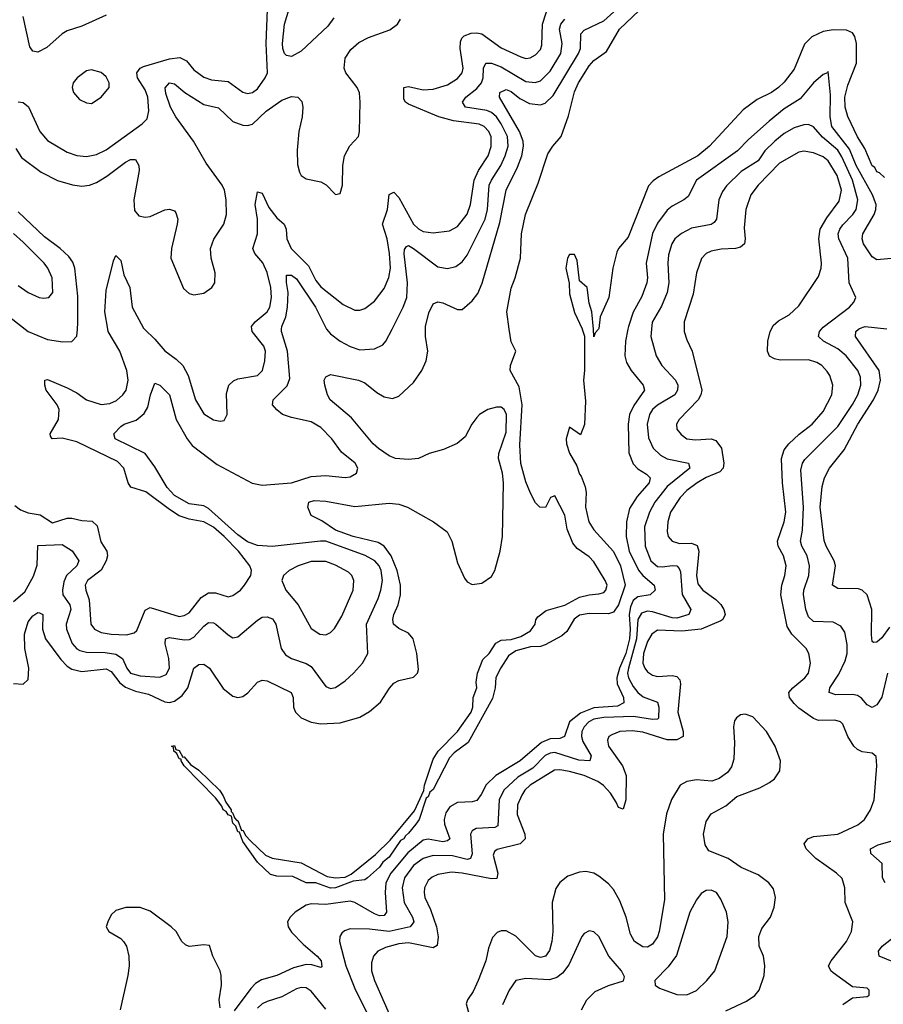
# Model space of a CAD drawing. Header units: inches. Extents: x 1843162 to 1959474, y 907081 to 1016326.
# Tile 601 of 656: x 1943856 to 1947396, y 967232 to 971268. Entities that reach past the tile are written whole.
import ezdxf

# ---------------------------------------------------------------- set-up
doc = ezdxf.new("R2010")
doc.units = ezdxf.units.IN
doc.header["$MEASUREMENT"] = 0
doc.layers.add('B9946', color=7, linetype='Continuous')
doc.layers.add('B9947', color=7, linetype='Continuous')

msp = doc.modelspace()

# ---------------------------------------------------------------- linework, layer by layer
at = {"layer": 'B9946', "color": 5}
for points, elevation in [([(1943830, 968547.8), (1943870, 968544.8), (1943890, 968563.1), (1943892.8, 968610), (1943876.6, 968690), (1943875.1, 968750), (1943890, 968799.7), (1943910, 968825.2), (1943930, 968837.7), (1943937.3, 968837.3), (1943950.1, 968830.2), (1943948.9, 968770), (1943961.5, 968730), (1944024.9, 968644.9), (1944050, 968618.5), (1944070, 968606.6), (1944110, 968596.6), (1944210, 968607.6), (1944230, 968596.8), (1944265.7, 968550), (1944290, 968531.8), (1944330, 968516.1), (1944383.8, 968503.8), (1944450, 968471.6), (1944470, 968469.1), (1944490, 968474.6), (1944522.3, 968497.7), (1944544.7, 968530), (1944570, 968610.3), (1944590, 968624.4), (1944610, 968626.5), (1944634.4, 968610), (1944690, 968526.9), (1944730, 968495), (1944750, 968490.2), (1944770, 968493.8), (1944790.6, 968509.4), (1944830, 968552), (1944850, 968561.5), (1944870, 968558.2), (1944968.7, 968510), (1944977.1, 968490), (1944978.5, 968450), (1944986.7, 968430), (1945010, 968406.4), (1945050, 968388.6), (1945090, 968382.4), (1945170, 968386.4), (1945250, 968408.7), (1945290, 968431.9), (1945335, 968470), (1945371.6, 968528.4), (1945390, 968548.6), (1945410, 968558.9), (1945470, 968573.8), (1945486.2, 968590), (1945490, 968604), (1945483.4, 968670), (1945468.9, 968730), (1945450, 968754), (1945410, 968773.2), (1945388.4, 968790), (1945385.4, 968810), (1945389.9, 968830), (1945406.7, 968870), (1945416.3, 968910), (1945416.2, 968950), (1945403.4, 969010), (1945378.9, 969070), (1945350, 969110.4), (1945325.4, 969125.4), (1945222.2, 969150), (1945150, 969176), (1945093.9, 969213.9), (1945050, 969235.9), (1945036.9, 969270), (1945040.9, 969290), (1945062.3, 969297.7), (1945110, 969295.1), (1945230, 969273.1), (1945370, 969285.8), (1945410, 969282), (1945445.3, 969270), (1945551.5, 969210), (1945608.3, 969168.4), (1945627.8, 969130), (1945650, 969041.6), (1945679, 968979), (1945690, 968963.7), (1945710, 968953.1), (1945750, 968958.5), (1945790, 968986), (1945803.1, 969010), (1945825.2, 969090), (1945835.4, 969150), (1945839.3, 969370), (1945834.5, 969410), (1945818.4, 969470), (1945819.5, 969490), (1945850, 969577), (1945851.1, 969650), (1945842, 969670), (1945830, 969679.3), (1945810, 969679.4), (1945774.9, 969670), (1945740.9, 969650), (1945730, 969638.2), (1945708.7, 969610), (1945681.4, 969558.6), (1945648.9, 969531.1), (1945593.4, 969506.6), (1945533.8, 969490), (1945490, 969469.5), (1945450, 969465.7), (1945395.6, 969470), (1945370, 969479.9), (1945326.6, 969510), (1945305, 969530), (1945216.1, 969636.1), (1945128.7, 969710), (1945116.9, 969730), (1945107, 969770), (1945104.5, 969790), (1945110, 969804.7), (1945130, 969813.4), (1945244, 969790), (1945270, 969779.1), (1945319.8, 969739.8), (1945350, 969722), (1945384.2, 969715.8), (1945410, 969725.2), (1945470, 969781.1), (1945503.8, 969830), (1945522.4, 969870), (1945529, 969910), (1945519.1, 969970), (1945519.7, 970000)], 440), ([(1943830, 968882.8), (1943877, 968923), (1943912.6, 968987.4), (1943927.8, 969032.2), (1943930, 969112.6), (1944030, 969116.8), (1944071.3, 969091.3), (1944098.5, 969050), (1944089.4, 969030), (1944047, 968990), (1944036.7, 968963.3), (1944031.3, 968930), (1944032.1, 968910), (1944061, 968870), (1944065.6, 968850), (1944046.5, 968790), (1944047.5, 968770), (1944071.4, 968711.4), (1944090, 968689.5), (1944102.7, 968682.7), (1944130, 968676), (1944205.5, 968674.5), (1944250, 968667.3), (1944277.5, 968650), (1944294.9, 968610), (1944310, 968589.3), (1944350, 968578.3), (1944430, 968573.6), (1944456.6, 968583.4), (1944469.9, 968610.1), (1944467.2, 968650), (1944451.7, 968710), (1944454, 968730), (1944470, 968736.1), (1944530, 968725.6), (1944552.1, 968727.9), (1944570, 968737), (1944610, 968781.7), (1944630, 968797.4), (1944650, 968796.1), (1944660.3, 968790), (1944710, 968746.5), (1944730, 968734.6), (1944750, 968738.9), (1944830, 968807), (1944850, 968818.7), (1944870, 968820.5), (1944891.8, 968811.8), (1944906.3, 968790), (1944927.9, 968690), (1944944.8, 968664.8), (1944969.6, 968649.6), (1945030, 968629.4), (1945050, 968616.3), (1945110, 968534.9), (1945130, 968526), (1945150, 968530.3), (1945190, 968558.3), (1945224.4, 968590), (1945260.4, 968630), (1945282.7, 968670), (1945276.9, 968790), (1945324.6, 968895.4), (1945336.4, 968930), (1945343.2, 968970), (1945337.4, 969010), (1945329.3, 969030), (1945312.2, 969050), (1945272.3, 969072.3), (1945110, 969130.3), (1945088.8, 969131.2), (1944890, 969108.4), (1944830, 969113.4), (1944790, 969127.9), (1944750, 969156.2), (1944630, 969265.1), (1944610, 969275.3), (1944550, 969283.6), (1944490, 969317.8), (1944460.4, 969350), (1944410, 969434.8), (1944370, 969489.8), (1944247.6, 969550), (1944241.3, 969570), (1944270, 969600.8), (1944284.2, 969610), (1944332.9, 969627), (1944366.4, 969653.6), (1944380.7, 969679.3), (1944391.7, 969730), (1944410, 969778.4), (1944430, 969770.3), (1944470, 969730.3), (1944497.3, 969630), (1944542.3, 969550), (1944563.1, 969523.1), (1944665.4, 969445.4), (1944809, 969369), (1944850, 969359.5), (1944970, 969369.2), (1945050, 969395.3), (1945110, 969400.1), (1945190, 969391.4), (1945210, 969394.9), (1945237, 969410), (1945241.6, 969430), (1945231.3, 969450), (1945174.9, 969494.9), (1945135.4, 969550), (1945090, 969596.5), (1945050, 969620.2), (1944970, 969637.2), (1944933.3, 969650), (1944909.2, 969669.2), (1944892.4, 969690), (1944894.7, 969710), (1944952.7, 969767.3), (1944963.1, 969796.9), (1944953, 969910), (1944928.8, 969990), (1944929.4, 970000)], 460), ([(1943836.2, 969276.2), (1943859, 969259), (1943890, 969246.5), (1943939.1, 969239.1), (1943990, 969205.9), (1944050, 969225.3), (1944070, 969225.4), (1944110, 969215.2), (1944153.2, 969213.2), (1944173.5, 969193.5), (1944188.2, 969128.2), (1944212.9, 969090), (1944215.1, 969070), (1944210.4, 969050), (1944190, 969012.4), (1944133.9, 968970), (1944124.5, 968950), (1944126.1, 968930), (1944140.4, 968890), (1944147.7, 968790), (1944162, 968770), (1944190, 968756.6), (1944230.8, 968749.2), (1944292.8, 968747.2), (1944324.5, 968755.5), (1944335.6, 968764.4), (1944370, 968848.3), (1944390, 968858.5), (1944510, 968821.6), (1944530, 968825.8), (1944550, 968837.4), (1944600.1, 968899.9), (1944630, 968919.2), (1944658.4, 968918.4), (1944710, 968902.8), (1944730, 968907.3), (1944760.3, 968930), (1944777.2, 968950), (1944803.1, 968990), (1944805.6, 969010), (1944799.4, 969030), (1944752.5, 969090), (1944694.3, 969150), (1944650, 969188), (1944610, 969210.3), (1944550, 969220.4), (1944510, 969235), (1944470, 969259.8), (1944373.1, 969333.1), (1944311.5, 969351.5), (1944299.9, 969370), (1944282.9, 969430), (1944256.9, 969456.9), (1944090, 969537.4), (1944030, 969553.1), (1943989.4, 969549.4), (1943981.3, 969561.3), (1943980.3, 969570), (1944014.8, 969630), (1944017.2, 969670), (1944009.4, 969690), (1943964.7, 969750), (1943958.2, 969770), (1943959.3, 969790), (1943970, 969793), (1944050, 969759.2), (1944090, 969738.9), (1944130, 969710.5), (1944190, 969690.6), (1944224.9, 969695.1), (1944252.4, 969707.6), (1944279.1, 969730), (1944292, 969750), (1944300.1, 969790), (1944295.5, 969830), (1944265.9, 969910), (1944218.3, 969990), (1944216.6, 970000)], 480), ([(1943877.4, 970000), (1943890.2, 969990), (1943970, 969956.6), (1944032.7, 969947.3), (1944070, 969948.6), (1944089.3, 969970.7), (1944092, 970000)], 520), ([(1944367.6, 970000), (1944410, 969958.8), (1944450, 969911.1), (1944497.1, 969877.1), (1944524.5, 969850), (1944545.7, 969810), (1944576, 969710), (1944610, 969653.1), (1944650, 969627.7), (1944677.7, 969622.3), (1944694.2, 969625.8), (1944706.6, 969650), (1944703.7, 969736.3), (1944713.1, 969770), (1944732.3, 969787.7), (1944750, 969796.1), (1944830, 969810.2), (1944850.6, 969830), (1944860.9, 969870), (1944863.7, 969910), (1944856.5, 969930), (1944809.2, 969990), (1944807.9, 970000)], 480), ([(1946161.9, 970000), (1946170.5, 969970.5), (1946171, 969830), (1946166.8, 969790), (1946175.5, 969704.5), (1946170.6, 969609.4), (1946154, 969566), (1946110, 969598), (1946096.4, 969550), (1946097.6, 969530), (1946110, 969491.3), (1946139.9, 969439.9), (1946150, 969404.7), (1946157.3, 969397.3), (1946173.2, 969353.2), (1946178.4, 969330), (1946174.9, 969270), (1946189, 969210), (1946210, 969176.4), (1946290, 969088.4), (1946319.1, 969030), (1946338.2, 968950), (1946310, 968869.7), (1946290, 968839.6), (1946270, 968832.8), (1946190, 968834), (1946150, 968826.6), (1946128.8, 968811.2), (1946099, 968761), (1946077.5, 968742.5), (1946010, 968705.6), (1945990, 968698.7), (1945950, 968696.9), (1945890, 968681.1), (1945859.9, 968660.1), (1945828.1, 968611.9), (1945808.1, 968571.9), (1945805.3, 968530), (1945793.7, 968486.3), (1945694.1, 968305.9), (1945636.9, 968263.1), (1945617.8, 968242.2), (1945550, 968113.3), (1945537.6, 968102.4), (1945530, 968082.9), (1945522.3, 968077.7), (1945492.8, 967990), (1945479.1, 967970), (1945450, 967933), (1945436.6, 967923.4), (1945430, 967909.9), (1945417, 967903), (1945370, 967834.8), (1945345, 967815), (1945330, 967794.8), (1945281.7, 967750), (1945270, 967742.5), (1945223.1, 967736.9), (1945150.6, 967710), (1945130, 967708.7), (1945070, 967729.8), (1945029.8, 967729.8), (1944975.8, 967755.8), (1944910, 967756.9), (1944883.9, 967763.9), (1944830, 967815.1), (1944770, 967899.3), (1944757.2, 967937.2), (1944750, 967939), (1944742, 967962), (1944730, 967975.3), (1944724, 968004), (1944710, 968009.4), (1944702, 968022), (1944690, 968029.6), (1944684.4, 968044.4), (1944658.6, 968078.6), (1944530, 968209.4), (1944517.2, 968230), (1944517.2, 968237.2), (1944510, 968239), (1944500.4, 968260.4), (1944487.3, 968270), (1944485.6, 968285.6), (1944478, 968290), (1944490, 968293.4), (1944496, 968276), (1944510, 968273), (1944524.7, 968244.7), (1944530, 968246), (1944555.8, 968215.8), (1944590, 968192.4), (1944674.4, 968110), (1944690, 968086.8), (1944700.3, 968060.3), (1944722, 968030), (1944722, 968022), (1944730, 968016), (1944736.3, 967996.3), (1944745.4, 967985.4), (1944750, 967986), (1944764.7, 967944.7), (1944770, 967946), (1944782.8, 967922.8), (1944801.7, 967901.7), (1944863.8, 967843.8), (1944890, 967831.8), (1945010, 967812), (1945116.7, 967756.7), (1945150, 967750.3), (1945190, 967754), (1945214.3, 967765.7), (1945314.4, 967845.6), (1945374.7, 967905.3), (1945474.7, 968025.3), (1945512, 968108), (1945515.1, 968130), (1945550, 968237.3), (1945571.8, 968270), (1945650, 968350.5), (1945706, 968430), (1945713.3, 968450), (1945714, 968490), (1945729.5, 968530), (1945727, 968553), (1945732.3, 968590), (1945754.8, 968645.2), (1945780.9, 968670), (1945807, 968713), (1945830, 968724.9), (1945870, 968728), (1945910, 968739.3), (1945950, 968763), (1945969.2, 968790), (1945971.8, 968808.2), (1945979.5, 968820.5), (1946013.9, 968846.1), (1946090, 968868.3), (1946150, 968900.7), (1946190, 968911.2), (1946230, 968914.2), (1946250, 968920.8), (1946259.2, 968930), (1946263.5, 968950), (1946256.1, 968970), (1946210, 969046), (1946190, 969066), (1946141.1, 969101.1), (1946122.8, 969122.8), (1946100.4, 969180.4), (1946090, 969237.2), (1946050, 969316), (1946032, 969310), (1946011.1, 969268.9), (1945988, 969270), (1945970, 969288), (1945950, 969328), (1945930, 969374), (1945910, 969448.7), (1945906.1, 969526.1), (1945915, 969690), (1945903.5, 969763.5), (1945866, 969830), (1945868, 969850), (1945889, 969910), (1945870, 969948), (1945862.7, 970000)], 420), ([(1946348.9, 970000), (1946338.5, 969950), (1946336.8, 969890), (1946343, 969863), (1946361.9, 969830), (1946411.9, 969770), (1946417.6, 969750), (1946373.3, 969686.7), (1946355.2, 969650), (1946350.1, 969610.1), (1946352.7, 969492.7), (1946370, 969447.7), (1946390, 969426.6), (1946425.2, 969405.2), (1946439.7, 969390), (1946436.6, 969370), (1946386.5, 969313.5), (1946355.2, 969264.8), (1946342.7, 969210), (1946341.5, 969150), (1946353.6, 969090), (1946391.8, 969011.8), (1946409.8, 968989.8), (1946456.2, 968950), (1946461.1, 968930), (1946440.4, 968910), (1946390, 968902), (1946370, 968887.2), (1946359, 968861), (1946354.5, 968830), (1946358.1, 968770), (1946355.5, 968730), (1946340.8, 968670), (1946314.8, 968610), (1946303.8, 968570), (1946305.3, 968545.3), (1946330.4, 968490), (1946332, 968468), (1946306.2, 968453.8), (1946210, 968448.1), (1946154.9, 968425.1), (1946110.1, 968390), (1946089.4, 968330.6), (1946070, 968322.3), (1946030, 968319.9), (1945995, 968305), (1945907.5, 968230), (1945807.8, 968170), (1945768.4, 968131.6), (1945748.1, 968091.9), (1945730, 968067.4), (1945710, 968062.1), (1945650, 968058.7), (1945618.8, 968041.2), (1945602.7, 968017.3), (1945596.3, 967990), (1945597.6, 967970), (1945619, 967910), (1945610, 967902.1), (1945590, 967898.7), (1945530, 967909.3), (1945510, 967904.6), (1945447.1, 967852.9), (1945377.6, 967770), (1945357.1, 967730), (1945354.2, 967690), (1945359.8, 967610), (1945350, 967596.5), (1945330, 967595.4), (1945310, 967602.9), (1945230, 967649.5), (1945210, 967654.5), (1945110, 967640.8), (1945050, 967644.4), (1945030, 967638.1), (1944984.6, 967610), (1944963.8, 967590), (1944953.4, 967570), (1944955.8, 967550), (1944970, 967527.8), (1945018, 967478), (1945074.7, 967430), (1945090.9, 967410), (1945093.6, 967386.4), (1945090, 967382.9), (1945053.7, 967393.7), (1945030, 967395.1), (1944978, 967382), (1944910.3, 967350), (1944847.4, 967332.6), (1944822.9, 967317.1), (1944802.9, 967297.1), (1944734.8, 967205.2)], 440), ([(1945114, 970000), (1945130, 969981.1), (1945169.1, 969950), (1945210, 969928), (1945250, 969915.1), (1945310, 969919.3), (1945344.8, 969935.2), (1945356.4, 969950), (1945382, 970000)], 460), ([(1946445.8, 970000), (1946443.3, 969970), (1946464.8, 969890), (1946487.8, 969850), (1946543.7, 969790), (1946553.8, 969770), (1946553, 969750), (1946541, 969730), (1946470, 969687.5), (1946450.1, 969670), (1946437.8, 969650), (1946427.7, 969610), (1946434, 969554), (1946452, 969512), (1946482.8, 969482.8), (1946510, 969468.4), (1946598, 969450), (1946603.5, 969430), (1946510, 969354.2), (1946459.2, 969290), (1946437.3, 969250), (1946417.5, 969190), (1946419.3, 969110), (1946442.5, 969050), (1946470, 969026.7), (1946490, 969025.1), (1946531.2, 969031.2), (1946549.2, 969029.2), (1946559.1, 969019.1), (1946564.5, 969004.5), (1946572, 968912), (1946607.3, 968850), (1946598.9, 968830), (1946550, 968814.4), (1946530, 968815.7), (1946450, 968841.4), (1946430, 968843.9), (1946404.7, 968835.3), (1946390.1, 968810), (1946384.9, 968730), (1946350.8, 968610), (1946347.7, 968590), (1946350.8, 968570.8), (1946370, 968534.5), (1946390, 968509.6), (1946412, 968492), (1946470.9, 968470.9), (1946476, 968450), (1946475.1, 968404.9), (1946470, 968400.3), (1946450, 968399.7), (1946371.3, 968411.3), (1946250, 968408), (1946210, 968400.4), (1946188.6, 968390), (1946169.2, 968370), (1946160.3, 968350), (1946158.5, 968330), (1946164, 968310), (1946198.7, 968250), (1946192.9, 968230), (1946147.4, 968232.6), (1946050, 968263.7), (1946030, 968261.1), (1946010, 968251.9), (1945959.2, 968200.8), (1945897.4, 968162.6), (1945840.1, 968110), (1945821, 968070), (1945815.6, 967964.4), (1945803.6, 967956.5), (1945727.4, 967952.6), (1945710, 967942.8), (1945703.6, 967930), (1945710.5, 967849.5), (1945704, 967830), (1945690, 967826.1), (1945630, 967840.9), (1945550, 967842.8), (1945510, 967830.3), (1945470, 967800.9), (1945433, 967750), (1945423.9, 967710), (1945432.1, 967650), (1945466.5, 967590), (1945471.6, 967570), (1945456.9, 967550), (1945370, 967530.4), (1945290, 967539.9), (1945210, 967541), (1945187, 967533), (1945176.4, 967523.6), (1945168.4, 967510), (1945167.1, 967490), (1945192.7, 967390), (1945230, 967297.2), (1945292.7, 967170)], 460), ([(1946579.4, 970000), (1946579.1, 969990), (1946590, 969955.8), (1946612.7, 969910), (1946651.6, 969750), (1946648.3, 969730), (1946637.6, 969710), (1946559.7, 969630), (1946548.3, 969610), (1946550.2, 969590), (1946567.3, 969567.3), (1946590.6, 969550), (1946625.5, 969545.5), (1946690, 969550.1), (1946710, 969542.6), (1946732.4, 969512.4), (1946742.8, 969450), (1946739.1, 969430), (1946725.8, 969414.2), (1946670, 969391.3), (1946633.2, 969370), (1946590, 969337.7), (1946562.9, 969310), (1946523.1, 969250), (1946512.8, 969210), (1946510.1, 969170), (1946514, 969150), (1946530.3, 969130), (1946560.7, 969120.6), (1946610, 969122.8), (1946632.7, 969112.7), (1946640.1, 969090), (1946629.7, 968990), (1946635.8, 968955.8), (1946656.6, 968930), (1946710, 968891.4), (1946730, 968871.1), (1946742.3, 968850), (1946747.2, 968830), (1946738, 968810), (1946730, 968804.3), (1946650, 968769.4), (1946570, 968761.2), (1946470, 968765.2), (1946447.2, 968750), (1946430, 968719.8), (1946419.7, 968690), (1946412.9, 968670), (1946410.1, 968630), (1946417.9, 968610), (1946430, 968595), (1946450, 968582), (1946470, 968576.4), (1946530, 968579.6), (1946550, 968575.2), (1946561.6, 968561.6), (1946565.2, 968545.2), (1946554.1, 968430), (1946575.9, 968350), (1946575, 968330), (1946550, 968316.6), (1946510, 968316.2), (1946410, 968347.2), (1946366.6, 968353.4), (1946316.4, 968350), (1946282.7, 968337.3), (1946271.3, 968330), (1946265.7, 968314.3), (1946270.1, 968290), (1946327.4, 968210), (1946341.8, 968170), (1946340.1, 968070), (1946330, 968031.5), (1946310, 968038.7), (1946301.1, 968061.1), (1946277.2, 968097.2), (1946248.7, 968128.7), (1946225.1, 968145.1), (1946170, 968169.6), (1946110, 968186.6), (1946070, 968193.7), (1946048.7, 968191.4), (1945947.9, 968130), (1945926.6, 968110), (1945913.6, 968090), (1945896.6, 968050), (1945894.6, 968010), (1945925.8, 967930), (1945927.6, 967910), (1945907.1, 967890), (1945812.7, 967867.3), (1945801.6, 967858.4), (1945796.8, 967843.2), (1945815.4, 967770), (1945811.6, 967748.4), (1945790, 967746.1), (1945669.7, 967770.3), (1945626.4, 967773.6), (1945570, 967764.5), (1945546.6, 967753.4), (1945530, 967739.4), (1945514.5, 967710), (1945513.1, 967690), (1945516.6, 967670), (1945540.3, 967620.3), (1945564.8, 967550), (1945571.8, 967508.2), (1945567.2, 967472.8), (1945550, 967463.6), (1945450, 967484.6), (1945410, 967480.5), (1945355.1, 967464.9), (1945323.9, 967450), (1945305.7, 967430), (1945297.3, 967402.7), (1945298.1, 967370), (1945310.1, 967330), (1945388.9, 967148.9)], 480), ([(1946228.2, 970000), (1946214.8, 969985.2), (1946210, 969968.7), (1946207.3, 970000)], 420), ([(1947230, 967231.6), (1947270, 967259.3), (1947330, 967264.4), (1947338, 967270), (1947338, 967290), (1947330, 967298), (1947270, 967303.7), (1947190, 967361.5), (1947180.7, 967370), (1947171.6, 967390), (1947181.8, 967410), (1947245.8, 967490), (1947265.3, 967530), (1947270.8, 967570), (1947239, 967650), (1947237.7, 967710), (1947227.3, 967747.3), (1947203.9, 967770), (1947119.8, 967830), (1947079.8, 967870), (1947072, 967890), (1947087.2, 967910), (1947110, 967919.4), (1947210, 967930.1), (1947291.8, 967968.2), (1947319.2, 967990), (1947343.8, 968030), (1947358.2, 968070), (1947369.8, 968209.8), (1947367.4, 968247.4), (1947350, 968261), (1947310, 968267.7), (1947290, 968276.3), (1947274.6, 968290), (1947250.5, 968330), (1947230, 968380.5), (1947220.5, 968390), (1947197.3, 968397.3), (1947130, 968395.8), (1947110, 968403.4), (1947050, 968445.6), (1947030, 968465.5), (1947012.1, 968490), (1947008.7, 968510), (1947024.8, 968530), (1947074.5, 968570), (1947089.1, 968590), (1947097.8, 968630), (1947091.4, 968670), (1947079.8, 968690), (1947020.7, 968750), (1947001.6, 968781.5), (1946976.6, 968910), (1946979.9, 968950), (1946992.5, 968990), (1946997.6, 969030), (1946987.4, 969070), (1946965.2, 969110), (1946962.5, 969130), (1946990.2, 969209.8), (1946996.6, 969250), (1946982.4, 969370), (1946978.7, 969470), (1946990, 969505.6), (1947009.4, 969530), (1947050.6, 969569.4), (1947105, 969610), (1947150, 969662.2), (1947184.9, 969730), (1947189.1, 969770), (1947177, 969810), (1947166.4, 969826.4), (1947143.8, 969850), (1947123.2, 969863.2), (1947090, 969873.3), (1946973.1, 969873.1), (1946950, 969878.5), (1946930, 969889.6), (1946921.7, 969910), (1946922, 969950), (1946931.8, 969990), (1946937.1, 970000)], 480), ([(1947412.8, 968590), (1947390, 968491.2), (1947370, 968459.3), (1947350, 968448.6), (1947330, 968460.3), (1947306.5, 968486.5), (1947290, 968497.5), (1947270, 968502.3), (1947200.9, 968500.9), (1947174.7, 968510), (1947176.5, 968530), (1947214.2, 968585.8), (1947239.4, 968640.6), (1947247.8, 968670), (1947247.7, 968707.7), (1947237.9, 968757.9), (1947222, 968782), (1947190, 968798), (1947110, 968801.7), (1947090, 968819.8), (1947079.1, 968850), (1947068.2, 968911.8), (1947070, 968930.4), (1947090.4, 968990), (1947093.3, 969030), (1947083.6, 969070), (1947061.9, 969110), (1947056.1, 969130), (1947064.6, 969175.4), (1947068.3, 969270), (1947057.9, 969422.1), (1947064.5, 969450), (1947074.3, 969465.7), (1947210, 969601.1), (1947270, 969690.2), (1947291.1, 969730), (1947304, 969770), (1947302.7, 969802.7), (1947291.6, 969830), (1947244.4, 969890), (1947210, 969919), (1947150.7, 969950), (1947130.8, 969970), (1947135, 969990), (1947143.3, 970000)], 460), ([(1947421.5, 968778.5), (1947390, 968735), (1947370, 968716.8), (1947355.5, 968715.5), (1947350, 968719), (1947347.3, 968747.3), (1947349.3, 968850), (1947330.4, 968910.4), (1947310, 968929.8), (1947294.9, 968934.9), (1947210, 968936.2), (1947187.4, 968950), (1947200.2, 969030), (1947194.9, 969050), (1947161.2, 969110), (1947153.6, 969133.6), (1947137, 969270), (1947145.3, 969354.7), (1947155.2, 969390), (1947175.5, 969430), (1947235, 969505), (1947291.7, 969610), (1947356.4, 969710), (1947375.1, 969750), (1947385.1, 969790), (1947378.8, 969830), (1947282, 969970), (1947282.8, 969990), (1947295, 970000)], 440), ([(1946750, 967205.2), (1946835.4, 967244.6), (1946870, 967268.5), (1946886.6, 967290), (1946907.8, 967350), (1946910.7, 967389.3), (1946904.3, 967430), (1946887.5, 967470), (1946885.6, 967510), (1946897.7, 967542.3), (1946933.5, 967590), (1946949, 967630), (1946953.6, 967670), (1946945.9, 967705.9), (1946927.4, 967730), (1946883.2, 967763.2), (1946813.3, 967793.3), (1946760.4, 967830), (1946681, 967861), (1946665.4, 967885.4), (1946658.5, 967930), (1946670, 967981.7), (1946690, 968012.9), (1946750, 968045.8), (1946796.1, 968083.9), (1946890, 968119.7), (1946930, 968140.8), (1946950, 968156), (1946971.2, 968188.8), (1946974.2, 968230), (1946953.2, 968290), (1946916.8, 968350), (1946861.1, 968410), (1946830, 968421.5), (1946810, 968418.7), (1946793.8, 968406.2), (1946786.4, 968393.6), (1946781.6, 968370), (1946785.8, 968305.8), (1946783.3, 968236.7), (1946774, 968206), (1946757.7, 968182.3), (1946722.9, 968157.2), (1946693.1, 968146.9), (1946630, 968152.9), (1946590, 968146.1), (1946563.5, 968130), (1946528, 968072), (1946507.6, 968012.4), (1946494, 967930), (1946499.1, 967660.9), (1946476.5, 967530), (1946470, 967508.7), (1946450, 967478.2), (1946430, 967465.9), (1946410, 967467.3), (1946376.2, 967490), (1946359.4, 967519.4), (1946341.5, 967590), (1946316.1, 967656.1), (1946290, 967702.5), (1946270, 967725.5), (1946230, 967757.8), (1946209.1, 967769.1), (1946176, 967776), (1946150, 967774.1), (1946103.1, 967756.9), (1946070, 967731.9), (1946053.4, 967706.6), (1946038.1, 967650), (1946040.8, 967530), (1946037.3, 967490), (1946027.7, 967452.3), (1946011.1, 967428.9), (1945990, 967424), (1945970, 967431.5), (1945890, 967511.2), (1945850, 967532.7), (1945830, 967534), (1945813.4, 967526.6), (1945794.4, 967505.6), (1945777.2, 967462.8), (1945765.9, 967410), (1945735.4, 967330), (1945715.1, 967284.9), (1945691.1, 967250), (1945686.4, 967233.6), (1945709.6, 967150)], 520), ([(1947403.5, 967730), (1947393.3, 967750), (1947391.7, 967810), (1947345.1, 967850), (1947343.5, 967870), (1947374.3, 967885.7), (1947436.4, 967903.6)], 460), ([(1944677.9, 967217.9), (1944673.2, 967250), (1944682.4, 967310), (1944681.6, 967350), (1944677.6, 967370), (1944647.6, 967430), (1944633.3, 967473.3), (1944610, 967475.8), (1944550, 967469.1), (1944535.9, 967475.9), (1944519.8, 967490), (1944497.2, 967530), (1944476.9, 967550), (1944390, 967613.3), (1944350, 967629.6), (1944290.5, 967629.5), (1944250, 967616), (1944230, 967599), (1944216.3, 967570), (1944210.7, 967550), (1944220.7, 967530), (1944270, 967501.6), (1944281.6, 967490), (1944293.7, 967470), (1944303.6, 967430), (1944304.9, 967390), (1944299.6, 967350), (1944267.3, 967210)], 440), ([(1946158.4, 967210), (1946180.7, 967250), (1946215.3, 967284.7), (1946270, 967308.9), (1946331.6, 967328.4), (1946335.5, 967344.5), (1946322.4, 967370), (1946270.9, 967430), (1946230, 967509.5), (1946210, 967529.6), (1946190, 967533.6), (1946170, 967522.9), (1946160.3, 967510), (1946106.7, 967393.3), (1946080.2, 967359.8), (1946058.3, 967341.7), (1946027.9, 967332.1), (1945930, 967338.2), (1945890, 967329.6), (1945862.6, 967290), (1945834.6, 967230)], 540), ([(1947542.5, 967362.5), (1947379.7, 967430), (1947376, 967450), (1947392, 967470), (1947467.7, 967530)], 460), ([(1945110, 967212.5), (1945050, 967285.4), (1945030, 967299.4), (1945010, 967300.9), (1944990, 967295.8), (1944930, 967262.7), (1944870, 967243.4), (1944850, 967233.5), (1944830, 967215.9)], 460)]:
    msp.add_lwpolyline(points, dxfattribs=dict(at, elevation=elevation))
for points, elevation in [([(1945110, 969047.2), (1945050, 969046.9), (1944997.6, 969030), (1944960.3, 969010), (1944937.4, 968990), (1944930.3, 968970), (1944946, 968930), (1944996.6, 968870), (1945050, 968772.9), (1945085.5, 968750), (1945110, 968747.3), (1945130, 968756.1), (1945146.8, 968773.2), (1945176.8, 968823.2), (1945222.5, 968930), (1945225.8, 968970), (1945217.1, 968990), (1945203.2, 969003.2), (1945150, 969032.5)], 480), ([(1946690, 967700.7), (1946670, 967698.4), (1946650, 967687), (1946630, 967660.7), (1946603, 967610), (1946547.8, 967432.2), (1946514.7, 967385.3), (1946459.1, 967330), (1946460.7, 967310), (1946478.3, 967298.3), (1946550, 967273), (1946590, 967271), (1946630, 967289.3), (1946672.5, 967330), (1946704.8, 967370), (1946755.3, 967510), (1946759.8, 967570), (1946753.3, 967610), (1946730, 967662.7), (1946711.6, 967690)], 540)]:
    msp.add_lwpolyline(points, close=True, dxfattribs=dict(at, elevation=elevation))
at = {"layer": 'B9947', "color": 5}
for points, elevation in [([(1945519.7, 970000), (1945519.9, 970010), (1945533.5, 970066.5), (1945550, 970103.1), (1945570, 970111), (1945590, 970107.5), (1945650, 970079.6), (1945670, 970080.9), (1945710, 970115.8), (1945734.2, 970145.8), (1945751.7, 970188.3), (1945823.8, 970436.2), (1945849.9, 970570), (1945897, 970663), (1945913.9, 970710), (1945921.2, 970750), (1945919.9, 970770), (1945904.1, 970810), (1945822.4, 970950), (1945824.2, 970970), (1945850, 970982.2), (1945870, 970974.5), (1945905.4, 970945.4), (1945945, 970925), (1945990, 970919.4), (1946010, 970926.4), (1946042.2, 970957.8), (1946146.4, 971130), (1946154.3, 971150), (1946156.6, 971210), (1946170, 971225.9), (1946250, 971264), (1946358.8, 971361.2)], 440), ([(1943850, 970931.4), (1943870, 970928.8), (1943891.1, 970911.1), (1943938.7, 970810), (1943970, 970772.7), (1944050, 970724.6), (1944090, 970711.8), (1944130, 970707.3), (1944170, 970715.7), (1944210, 970735.1), (1944358.2, 970841.8), (1944377.9, 970862.1), (1944385.6, 970894.4), (1944380.4, 970950), (1944370, 970980.7), (1944337.9, 971030), (1944335.5, 971050), (1944349.9, 971070), (1944363.2, 971076.9), (1944470, 971107.5), (1944512.8, 971112.8), (1944539.4, 971099.4), (1944570, 971063), (1944610, 971032.5), (1944641.9, 971021.9), (1944710, 971014.7), (1944770, 970971.1), (1944790, 970966.2), (1944810, 970970.2), (1944830, 970985.2), (1944862.6, 971030), (1944872, 971050), (1944865.8, 971170), (1944872.1, 971310)], 540), ([(1944807.9, 970000), (1944806.5, 970010), (1944820.6, 970030), (1944870, 970070.1), (1944881.2, 970090), (1944888.1, 970130), (1944885.7, 970170), (1944870, 970232.3), (1944851.8, 970271.8), (1944819.9, 970310), (1944811.5, 970330), (1944830.3, 970390), (1944829.9, 970450), (1944820.3, 970510), (1944830, 970563), (1944850, 970556.9), (1944877.6, 970497.7), (1944910, 970455.5), (1944939.8, 970430), (1944947.5, 970410), (1944950.9, 970370), (1944968.8, 970330), (1945039.1, 970259.1), (1945070, 970198.6), (1945090, 970172.8), (1945181.4, 970101.4), (1945230, 970077.1), (1945250, 970077.4), (1945270, 970084.3), (1945310, 970115), (1945350, 970166.2), (1945369.2, 970210.8), (1945375.3, 970250), (1945372.1, 970310), (1945361.5, 970370), (1945343.3, 970430), (1945362.9, 970490), (1945370, 970552), (1945390, 970561.1), (1945410, 970539.4), (1945470, 970430.1), (1945490, 970411.2), (1945510, 970399.8), (1945550, 970394.8), (1945617.6, 970402.4), (1945650, 970420.9), (1945690, 970471.2), (1945703.5, 970510), (1945718.9, 970610), (1945736.8, 970650), (1945776.1, 970710), (1945788.8, 970748.8), (1945788.5, 970788.5), (1945778.8, 970810), (1945759.6, 970830), (1945739.6, 970839.5), (1945634, 970854), (1945574.3, 970870), (1945450, 970922.4), (1945437.2, 970930), (1945430, 970942.9), (1945429.8, 970990), (1945450, 970995), (1945510, 970980.9), (1945550, 970983.7), (1945610, 971001.2), (1945650, 971026.7), (1945669.2, 971050), (1945673.3, 971070), (1945661.3, 971150), (1945662.9, 971177.1), (1945668.2, 971191.8), (1945678.4, 971201.6), (1945706.4, 971213.6), (1945730, 971214.5), (1945750, 971209.6), (1945830, 971152.8), (1945910, 971115.6), (1945930, 971109.5), (1945948.5, 971111.5), (1945970, 971123.5), (1945990, 971145.6), (1945996.6, 971163.4), (1945999.1, 971250), (1946025.3, 971330)], 480), ([(1945143.6, 971276.4), (1945118.7, 971241.3), (1945010, 971139.2), (1944970, 971117.3), (1944950, 971120.9), (1944941.6, 971130), (1944933.8, 971150), (1944932.4, 971170), (1944941.2, 971250), (1944965.6, 971330)], 520), ([(1945862.7, 970000), (1945852.8, 970070), (1945870, 970167.3), (1945886.8, 970210), (1945908.4, 970290), (1945913, 970390), (1945929.8, 970470), (1945981.8, 970598.2), (1946021.4, 970718.5), (1946040.9, 970750), (1946075.6, 970790), (1946106.1, 970873.9), (1946130, 970972.7), (1946146.5, 971010), (1946190, 971079.1), (1946210, 971101.3), (1946261.6, 971138.4), (1946314.8, 971230), (1946420.8, 971330)], 420), ([(1943840.3, 970740.3), (1943863.4, 970703.4), (1943943.2, 970643.2), (1944010, 970609.6), (1944071.9, 970591.9), (1944110, 970586.2), (1944141.6, 970590), (1944170, 970601.3), (1944213.4, 970626.6), (1944290, 970683.8), (1944310, 970695), (1944330, 970694.5), (1944344.1, 970670), (1944345.1, 970650), (1944323.6, 970530), (1944325.7, 970485.7), (1944343.9, 970463.9), (1944370, 970458.1), (1944390, 970461.1), (1944450, 970488.1), (1944470, 970491.1), (1944490, 970484.3), (1944496.4, 970476.4), (1944503.6, 970450), (1944501.6, 970430), (1944477.5, 970330), (1944475.4, 970290), (1944526.9, 970166.9), (1944550, 970145.3), (1944570, 970140.3), (1944610, 970147.6), (1944643, 970170), (1944656.1, 970190), (1944657.5, 970230), (1944639.9, 970290), (1944637.8, 970330), (1944651.9, 970368.1), (1944693, 970430), (1944703.4, 970470), (1944702.6, 970530), (1944695.1, 970570), (1944686.2, 970590), (1944620, 970680), (1944568, 970770), (1944495.3, 970870), (1944473.7, 970910), (1944454.8, 970965.2), (1944451.6, 970988.4), (1944470, 971009.2), (1944490, 971005.5), (1944533.2, 970970), (1944610, 970921), (1944670, 970906.8), (1944730, 970851.3), (1944770, 970835.4), (1944790, 970834.1), (1944810, 970839.8), (1944866.6, 970893.5), (1944930, 970938.7), (1944970, 970953.3), (1944996.5, 970950), (1945012.2, 970932.2), (1945016.9, 970910), (1945013.4, 970870), (1945000.1, 970810), (1944993.3, 970733.3), (1944994.7, 970674.7), (1945003, 970643), (1945010.2, 970630), (1945030, 970615.3), (1945090, 970602.9), (1945111.8, 970591.8), (1945150, 970552.2), (1945170, 970556.3), (1945179.4, 970590), (1945180.4, 970670), (1945187.7, 970710), (1945209.3, 970750.7), (1945245.2, 970790), (1945248.6, 970810), (1945251.9, 970930), (1945248.5, 970968.5), (1945239.3, 970990), (1945192.6, 971050), (1945185.6, 971070), (1945190.4, 971110), (1945213.5, 971146.5), (1945245.6, 971174.4), (1945285.4, 971194.6), (1945373.7, 971226.3), (1945405.1, 971250), (1945417.3, 971270)], 520), ([(1944210, 971287.2), (1944110, 971241.8), (1944050, 971222), (1944029.7, 971210.3), (1943966.4, 971153.6), (1943930, 971135.5), (1943910, 971139.5), (1943896.9, 971156.9), (1943870, 971280.7)], 540), ([(1945382, 970000), (1945428.1, 970090), (1945442.1, 970130), (1945445, 970190), (1945431.6, 970308.4), (1945433.6, 970326.4), (1945441.7, 970338.4), (1945450, 970342.3), (1945470, 970330.1), (1945570, 970255.5), (1945610, 970248), (1945643.5, 970256.5), (1945670, 970276.2), (1945690, 970302.6), (1945763.5, 970450), (1945772.9, 970490), (1945780.3, 970590), (1945789.2, 970610.8), (1945828.5, 970670), (1945845.8, 970710), (1945857.5, 970750), (1945854.9, 970790), (1945830, 970841.5), (1945810, 970869.5), (1945790, 970887.1), (1945770, 970895.7), (1945683.5, 970910), (1945671.2, 970930), (1945685.2, 970950), (1945730, 970986.8), (1945748.6, 971010), (1945755.2, 971030), (1945757.1, 971070), (1945766.2, 971090), (1945790, 971090.5), (1945830, 971075), (1945930, 971015.1), (1945969, 971011), (1945990, 971018.1), (1946030, 971056.8), (1946073.6, 971130), (1946079.9, 971170), (1946068.3, 971230), (1946073.6, 971250), (1946090, 971271)], 460), ([(1947401.5, 970621.5), (1947380.9, 970640.9), (1947370, 970645.1), (1947361.7, 970661.7), (1947350, 970669.7), (1947320.2, 970740.2), (1947290, 970787.7), (1947250, 970871.8), (1947239.6, 970910), (1947238.7, 970950), (1947250, 970999.3), (1947286.2, 971090), (1947285.8, 971170), (1947279.9, 971199.9), (1947270, 971214.7), (1947245.6, 971225.6), (1947190, 971226.5), (1947150, 971219.8), (1947102.7, 971197.3), (1947072.5, 971167.5), (1947030, 971065.1), (1946990, 971011.6), (1946966.4, 970990), (1946938, 970970), (1946878.3, 970941.7), (1946821.6, 970898.4), (1946683.2, 970750), (1946635.7, 970710), (1946476.2, 970623.8), (1946452.3, 970607.7), (1946433.4, 970586.6), (1946350, 970377.2), (1946310.5, 970330), (1946304.1, 970315.9), (1946287.3, 970250), (1946270.2, 970130), (1946235.5, 970050), (1946230, 970002), (1946228.2, 970000)], 420), ([(1947430, 970289.1), (1947370, 970283.7), (1947350, 970295.7), (1947314.9, 970350), (1947308.9, 970370), (1947312, 970390), (1947358.8, 970470), (1947365.6, 970490), (1947366.1, 970510), (1947351.1, 970550), (1947284.7, 970670), (1947257.7, 970737.7), (1947185.4, 970830), (1947177.6, 970870), (1947179.7, 970959.7), (1947170, 971055.3), (1947166.8, 971050), (1947150, 971044), (1947110, 971009.1), (1947055.8, 970944.2), (1946990, 970902.6), (1946927.5, 970852.5), (1946843.3, 970776.7), (1946798.5, 970730), (1946629.7, 970610.3), (1946596.1, 970543.9), (1946578.9, 970530), (1946530, 970504.2), (1946510, 970486.9), (1946470, 970433.6), (1946450, 970392.4), (1946423.4, 970270), (1946429.6, 970210), (1946426.8, 970190), (1946406.2, 970133.8), (1946370.4, 970069.6), (1946351, 970010), (1946348.9, 970000)], 440), ([(1947143.3, 970000), (1947150, 970008.1), (1947256.8, 970090), (1947275.3, 970110), (1947283.1, 970130), (1947255.8, 970190), (1947250.9, 970290), (1947213.9, 970370), (1947210.8, 970390), (1947217.2, 970410), (1947230, 970427.6), (1947270.8, 970469.2), (1947285, 970490), (1947291.9, 970530), (1947269.4, 970610), (1947226.2, 970706.2), (1947210, 970732.8), (1947146.6, 970786.6), (1947109.5, 970829.5), (1947090, 970838.7), (1947070, 970837.7), (1947030, 970824.9), (1946990, 970801.3), (1946950.7, 970770), (1946910.1, 970730), (1946882.6, 970690), (1946813.7, 970646.3), (1946753.5, 970586.5), (1946736.7, 970563.3), (1946721.7, 970530), (1946712.6, 970450), (1946703, 970437), (1946690, 970429.3), (1946610, 970413.4), (1946568.1, 970391.9), (1946542, 970370), (1946528.9, 970350), (1946515.5, 970304.5), (1946512.3, 970270), (1946516.8, 970190), (1946510.1, 970150), (1946486.3, 970093.7), (1946448.1, 970028.1), (1946445.8, 970000)], 460), ([(1946937.1, 970000), (1946945.1, 970014.9), (1946965.7, 970034.3), (1947010, 970058), (1947050, 970095.5), (1947130, 970216), (1947141.7, 970250), (1947143, 970270), (1947131.6, 970370), (1947137.3, 970410), (1947163.9, 970456.1), (1947215.5, 970524.5), (1947225, 970570), (1947207.1, 970630), (1947170, 970689.9), (1947150, 970705.8), (1947110, 970722.3), (1947070, 970729.9), (1947050, 970725.5), (1946970, 970679.9), (1946882.8, 970590), (1946853.3, 970550), (1946832.5, 970490), (1946825.6, 970414.4), (1946830.1, 970370), (1946827.2, 970350), (1946810, 970335.5), (1946790.4, 970330), (1946731.8, 970328.2), (1946690, 970319.5), (1946670, 970309.8), (1946650.7, 970289.3), (1946630.1, 970229.9), (1946617.1, 970142.9), (1946580.1, 970030), (1946579.4, 970000)], 480), ([(1944092, 970000), (1944094.4, 970025.6), (1944094.4, 970134.4), (1944081.9, 970250), (1944073.7, 970273.7), (1944057.3, 970297.3), (1944021.5, 970330), (1943957.5, 970377.5), (1943850, 970480.8)], 520), ([(1943850, 970178.5), (1943890, 970149.3), (1943936, 970130), (1943953.4, 970126.6), (1943975.1, 970130), (1943992, 970150), (1943988.7, 970210), (1943970.7, 970250), (1943955.5, 970270), (1943870, 970355.7), (1943830, 970391.5)], 540), ([(1944216.6, 970000), (1944204.7, 970070), (1944210, 970158), (1944240.2, 970279.8), (1944250, 970301.6), (1944270, 970281.3), (1944282.6, 970222.6), (1944307.2, 970170), (1944316.3, 970090), (1944363.8, 970003.8), (1944367.6, 970000)], 480), ([(1946207.3, 970000), (1946201.2, 970070), (1946190, 970106), (1946182, 970170), (1946150, 970198), (1946140.4, 970280.4), (1946130, 970306), (1946110, 970305.2), (1946101.6, 970290), (1946094.9, 970250), (1946107.6, 970187.6), (1946110, 970144.7), (1946130, 970067.3), (1946161.5, 970001.5), (1946161.9, 970000)], 420), ([(1944929.4, 970000), (1944929.9, 970010), (1944946.4, 970050), (1944953.9, 970090), (1944956.6, 970150), (1944949.4, 970190.6), (1944950, 970220.5), (1944970, 970220.6), (1944990, 970206.2), (1945068.9, 970090), (1945110, 970004.7), (1945114, 970000)], 460), ([(1943678.8, 970000), (1943640.9, 970050), (1943632.2, 970070), (1943625, 970110), (1943625.1, 970150), (1943630, 970170.6), (1943650, 970179.5), (1943670, 970171.6), (1943743.7, 970103.7), (1943877.4, 970000)], 520), ([(1947295, 970000), (1947297.8, 970002.2), (1947321.2, 970010), (1947410, 970001.3)], 440)]:
    msp.add_lwpolyline(points, dxfattribs=dict(at, elevation=elevation))
at = {"layer": 'B9947', "color": 5, "elevation": 560}
msp.add_lwpolyline([(1944150, 971062.9), (1944130, 971058.4), (1944090.6, 971030), (1944074.9, 971010), (1944070.4, 970990), (1944076.4, 970970), (1944100.7, 970940.7), (1944130, 970926.7), (1944150, 970924.4), (1944190, 970950.5), (1944222.4, 970990), (1944222.4, 971010), (1944210, 971034), (1944190, 971051.5)], close=True, dxfattribs=at)

doc.saveas('drawing.dxf')
